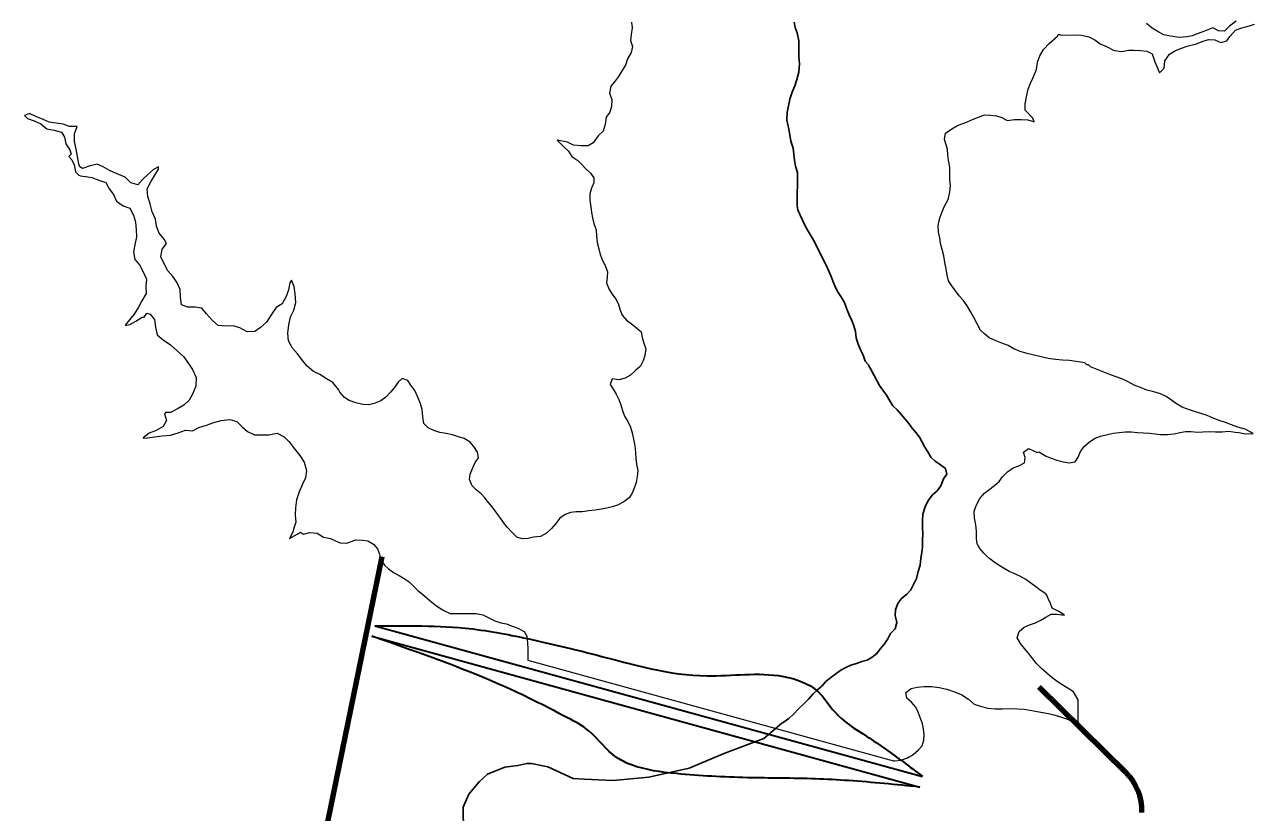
# Model space of a CAD drawing. Extents: x 553962 to 842807, y 8883888 to 9032388.
# Drawn here: x 650487 to 652736, y 8981655 to 8983097 of the extents above; entities that cross this region are included whole.
import ezdxf

# ---------------------------------------------------------------- set-up
doc = ezdxf.new("R2010")
doc.units = 0
doc.header["$LTSCALE"] = 160
for name, color, linetype, lineweight in [('21', 7, 'Continuous', 25), ('7', 7, 'Continuous', 90), ('8', 7, 'Continuous', 13)]:
    doc.layers.add(name, color=color, linetype=linetype, lineweight=lineweight)

msp = doc.modelspace()

# ---------------------------------------------------------------- linework, layer by layer
at = {"layer": '21'}
for points in [[(651894.8, 8983101.5), (651896.5, 8983091.6), (651900, 8983081.5), (651903.1, 8983067), (651902.9, 8983051.4), (651903.3, 8983038.5), (651904.4, 8983025.1), (651903.3, 8983009.9), (651899.4, 8982996.1), (651895.8, 8982984.6), (651891, 8982973.1), (651886.4, 8982960.1), (651884, 8982948.4), (651881.9, 8982935.9), (651881, 8982921.8), (651884.5, 8982905.2), (651886.5, 8982895.1), (651888.2, 8982883.3), (651892.6, 8982870.5), (651893.8, 8982859.8)], [(651893.8, 8982859.8), (651895.4, 8982848.8), (651897.2, 8982837.8), (651900.4, 8982826), (651900.5, 8982814.5), (651900.4, 8982803.4), (651900.1, 8982788.5), (651900, 8982777.2), (651899.9, 8982764.9), (651901.5, 8982757.9), (651905.5, 8982748.4), (651910, 8982739.1), (651914.8, 8982728.7), (651919.9, 8982719), (651925.5, 8982709.9), (651932, 8982699.1), (651937, 8982687.8), (651942.5, 8982677.3), (651947.3, 8982666.7), (651952.5, 8982657.6), (651957.9, 8982645.6), (651962, 8982635.7), (651965.9, 8982626.1), (651970.3, 8982615.5), (651975.2, 8982606.5), (651981.4, 8982597.5), (651986.3, 8982588.2), (651990.7, 8982575.8), (651995.3, 8982566), (652000.3, 8982555.6), (652003.6, 8982545.5), (652006.8, 8982535.4), (652008.2, 8982523.7), (652011.4, 8982512.1), (652016.1, 8982501.6), (652020.6, 8982492.2), (652024.3, 8982481.2), (652029.5, 8982475.7)], [(652090.6, 8982383), (652082.8, 8982392.1), (652075.2, 8982399.3), (652069.7, 8982408.2), (652063.7, 8982418.5), (652056.9, 8982428.1), (652050.7, 8982436.2), (652045.6, 8982445.3), (652040.7, 8982454.9), (652030.1, 8982475.1)], [(652090.6, 8982383), (652082.8, 8982392.1), (652075.2, 8982399.3), (652069.7, 8982408.2), (652063.7, 8982418.5), (652056.9, 8982428.1), (652050.7, 8982436.2), (652045.6, 8982445.3), (652040.7, 8982454.9), (652030.1, 8982475.1)], [(651872.2, 8981818.2), (651874.6, 8981819.6), (651884.7, 8981826.9), (651894.2, 8981835.8), (651902.7, 8981844.6), (651911.3, 8981853.1), (651920.6, 8981862.3), (651929.3, 8981872.3), (651937.2, 8981879.3), (651945.8, 8981887), (651952.7, 8981894.6), (651961.3, 8981902), (651970.6, 8981908.8), (651979.9, 8981915.5), (651989, 8981920.6), (651998.2, 8981924.7), (652008.4, 8981927.5), (652018.2, 8981931.3), (652028.3, 8981933.7), (652037.4, 8981939.1), (652045.8, 8981945.9), (652052.6, 8981954.9), (652059.5, 8981963.8), (652065.7, 8981973), (652070.8, 8981982.6), (652079.2, 8981991.3), (652082.5, 8982002.6), (652079.1, 8982015.2), (652079.7, 8982025.9), (652084, 8982037.6), (652090.5, 8982046), (652100.4, 8982054.4), (652107.7, 8982062.6), (652113, 8982072.4), (652118, 8982083.3), (652121.5, 8982096.1), (652124.8, 8982107.8), (652126.5, 8982120.6), (652127.9, 8982130.9), (652129.1, 8982141.4), (652129.5, 8982153.7), (652129.9, 8982164.4), (652129.5, 8982177.3), (652129.2, 8982188.8), (652130, 8982201.2), (652134, 8982214.2), (652139.6, 8982225.7), (652147.6, 8982236.6), (652156.3, 8982243.5), (652163, 8982252.8), (652167.9, 8982265.5), (652173.8, 8982274.4), (652171.3, 8982284.5), (652162.2, 8982291.1), (652152.6, 8982297.8), (652144.4, 8982305.2), (652139.1, 8982314.8), (652133.5, 8982323.4), (652128.5, 8982332.7), (652123.8, 8982341.6), (652117.7, 8982350), (652110.4, 8982358.6), (652104, 8982366.9), (652097.6, 8982374.8), (652090.6, 8982383)], [(651872.2, 8981818.2), (651874.6, 8981819.6), (651884.7, 8981826.9), (651894.2, 8981835.8), (651902.7, 8981844.6), (651911.3, 8981853.1), (651920.6, 8981862.3), (651929.3, 8981872.3), (651937.2, 8981879.3), (651945.8, 8981887), (651952.7, 8981894.6), (651961.3, 8981902), (651970.6, 8981908.8), (651979.9, 8981915.5), (651989, 8981920.6), (651998.2, 8981924.7), (652008.4, 8981927.5), (652018.2, 8981931.3), (652028.3, 8981933.7), (652037.4, 8981939.1), (652045.8, 8981945.9), (652052.6, 8981954.9), (652059.5, 8981963.8), (652065.7, 8981973), (652070.8, 8981982.6), (652079.2, 8981991.3), (652082.5, 8982002.6), (652079.1, 8982015.2), (652079.7, 8982025.9), (652084, 8982037.6), (652090.5, 8982046), (652100.4, 8982054.4), (652107.7, 8982062.6), (652113, 8982072.4), (652118, 8982083.3), (652121.5, 8982096.1), (652124.8, 8982107.8), (652126.5, 8982120.6), (652127.9, 8982130.9), (652129.1, 8982141.4), (652129.5, 8982153.7), (652129.9, 8982164.4), (652129.5, 8982177.3), (652129.2, 8982188.8), (652130, 8982201.2), (652134, 8982214.2), (652139.6, 8982225.7), (652147.6, 8982236.6), (652156.3, 8982243.5), (652163, 8982252.8), (652167.9, 8982265.5), (652173.8, 8982274.4), (652171.3, 8982284.5), (652162.2, 8982291.1), (652152.6, 8982297.8), (652144.4, 8982305.2), (652139.1, 8982314.8), (652133.5, 8982323.4), (652128.5, 8982332.7), (652123.8, 8982341.6), (652117.7, 8982350), (652110.4, 8982358.6), (652104, 8982366.9), (652097.6, 8982374.8), (652090.6, 8982383)], [(651329.2, 8981504.8), (651324.1, 8981525.4), (651315.8, 8981549.6), (651288.9, 8981641.9), (651289.1, 8981664.6), (651299.3, 8981688.4), (651318.2, 8981711), (651333.9, 8981725), (651365.1, 8981738), (651389.3, 8981740.7), (651405.3, 8981744.7), (651413.9, 8981744.6), (651443.9, 8981738.3), (651490.1, 8981717.3), (651510.7, 8981716.1), (651563.2, 8981713.8), (651628.8, 8981719.7), (651702.2, 8981736.3), (651767.8, 8981763.3), (651839.3, 8981790.2), (651872.2, 8981818.2)]]:
    msp.add_lwpolyline(points, dxfattribs=at)
at = {"layer": '7'}
for p, q in [((650897.2, 8980936.3), (651141.2, 8982123.4)), ((652342, 8981884.9), (652500.8, 8981728.7))]:
    msp.add_line(p, q, dxfattribs=at)
msp.add_arc((652430.7, 8981657.4), 100, 358.7047, 45.455, dxfattribs=at)
at = {"layer": '8', "lineweight": 35}
for p, q in [((651127.7, 8981996.8), (652129.4, 8981720.9)), ((651122.3, 8981977.5), (652124.1, 8981701.6))]:
    msp.add_line(p, q, dxfattribs=at)
at = {"layer": '8'}
msp.add_line((651407.7, 8981933.9), (652076.2, 8981749.8), dxfattribs=at)
for points in [[(651596.8, 8983101.5), (651598.2, 8983090.7), (651596.5, 8983078.9), (651595.2, 8983067.9), (651598.6, 8983056.6), (651596.6, 8983045.5), (651589.8, 8983034.4), (651585.9, 8983022.6), (651580.7, 8983013.8), (651573.4, 8983002.1), (651565.9, 8982992.4), (651559.2, 8982984.4), (651557, 8982971.6), (651561.3, 8982959.5), (651560.4, 8982947.2), (651557.1, 8982936.5), (651550.5, 8982927.4), (651548.8, 8982914.2), (651545, 8982902), (651536.2, 8982893.1), (651526.7, 8982880.7), (651517.8, 8982874.7), (651504.8, 8982874.7), (651491.1, 8982876.3), (651479.8, 8982881.9), (651461.2, 8982885.4), (651472.9, 8982873.5), (651481.5, 8982865.2), (651487.9, 8982855.7), (651499.1, 8982848.1), (651506.7, 8982840.5), (651513.1, 8982833.6), (651522, 8982824.8), (651528.1, 8982816.6), (651528.1, 8982807.5), (651523.7, 8982797.6), (651520.9, 8982786.9), (651520.9, 8982775.1), (651522.6, 8982763.1), (651524, 8982752.8), (651525.9, 8982743.4), (651528.1, 8982732.6), (651532.1, 8982721), (651533.2, 8982709.6), (651534.2, 8982698.3), (651537.5, 8982686.4), (651539.9, 8982676.3), (651544.2, 8982665.4), (651549.1, 8982656.2), (651553.1, 8982644.7), (651552.5, 8982634.4), (651551.3, 8982624.2), (651555.9, 8982612), (651562.8, 8982601.5), (651569, 8982593.7), (651573.1, 8982584.6), (651576.5, 8982574.3), (651580.2, 8982565), (651587.6, 8982555.7), (651596.8, 8982549.4), (651606.4, 8982542.1), (651614.5, 8982534.6)], [(652343.8, 8983039.9), (652350.7, 8983051.3), (652360.8, 8983062.4), (652376.3, 8983075.5), (652377.3, 8983078.6), (652380.4, 8983078.9), (652383, 8983077.6), (652408.3, 8983078.1), (652420.2, 8983077.4), (652433.4, 8983074.6), (652444.4, 8983069.2), (652454.1, 8983061.7), (652465.5, 8983057), (652479.6, 8983049.6), (652493.7, 8983047.4), (652505.8, 8983050.3), (652516.1, 8983050), (652528.1, 8983049.3), (652539.8, 8983048), (652549.3, 8983043.4), (652553.9, 8983028.9), (652557.6, 8983020.2), (652563, 8983008.4), (652571, 8983017.3), (652572.5, 8983030.4), (652581.2, 8983042.5), (652591.7, 8983049.6), (652602.7, 8983054), (652613.1, 8983057.5), (652630.6, 8983061.5), (652640.5, 8983065.8), (652652.5, 8983069.3), (652663.8, 8983068.8), (652675.2, 8983064.1), (652685.8, 8983067), (652692.2, 8983075.6), (652701.7, 8983086.5), (652713.1, 8983091), (652727.4, 8983094.9), (652736.3, 8983097.9)], [(652703.2, 8983103), (652691, 8983093.9), (652681.4, 8983084.8), (652670.4, 8983085.3), (652660.2, 8983090.7), (652645, 8983084.9), (652633.4, 8983080.6), (652622.4, 8983076.2), (652612.6, 8983074.2), (652599.3, 8983073.4), (652582.9, 8983075.4), (652570.5, 8983078.1), (652561.4, 8983083.2), (652549.3, 8983090.1), (652538.9, 8983098.6)], [(652734.3, 8982348.6), (652719.4, 8982356.7), (652705.9, 8982360.4), (652694.6, 8982364.4), (652683.4, 8982368.5), (652671.8, 8982372.6), (652660.8, 8982376.5), (652649.7, 8982381.7), (652638.5, 8982385.2), (652626.9, 8982388.8), (652615.5, 8982392.6), (652604.4, 8982396.9), (652593.9, 8982402.8), (652584.4, 8982409.6), (652575.2, 8982416.1), (652564.3, 8982421.2), (652552.1, 8982424.7), (652539.6, 8982428.1), (652527.9, 8982432.7), (652516.5, 8982437.2), (652505.6, 8982443.3), (652493.6, 8982448.7), (652481.6, 8982452.8), (652469.8, 8982457.2), (652457.8, 8982462.3), (652436.5, 8982470.4), (652432.7, 8982474.5), (652429.7, 8982474.5), (652425.9, 8982478), (652398.2, 8982482.2), (652385.6, 8982483), (652372.4, 8982483.7), (652359.2, 8982486), (652346.1, 8982489), (652333.3, 8982491.7), (652320.7, 8982494.8), (652307.7, 8982498.9), (652296.5, 8982503.8), (652285.8, 8982509.7), (652274.2, 8982513.9), (652262.4, 8982518.6), (652251.4, 8982523.8), (652243.5, 8982530.5), (652235.6, 8982537.7), (652229.1, 8982549), (652223.2, 8982560.6), (652217, 8982572), (652210.8, 8982581.9), (652203.7, 8982592.4), (652196.6, 8982600.7), (652189.5, 8982609.7), (652182.7, 8982618.9), (652176.6, 8982627.7), (652174.1, 8982638.6), (652172.5, 8982649.7), (652170.2, 8982661.3), (652168.3, 8982673.8), (652165, 8982685.4), (652161.9, 8982696.1), (652160.7, 8982706.4), (652158.7, 8982717.3), (652158.1, 8982729.4), (652160.5, 8982740.8), (652164.9, 8982752.7), (652169.6, 8982764.4), (652176, 8982776.7), (652179.4, 8982790), (652180.4, 8982801.8), (652179.4, 8982813.2), (652179.1, 8982825.1), (652179.2, 8982836.1), (652176.9, 8982848.5), (652175.6, 8982858.7), (652174.7, 8982868.7), (652169.5, 8982886.4), (652171.6, 8982898.2), (652182.6, 8982906.2), (652193.5, 8982912.5), (652209.5, 8982918.3), (652220.6, 8982923.1), (652231.8, 8982927.6), (652242.8, 8982931.5), (652254.1, 8982931.1), (652264.5, 8982930.1), (652274.2, 8982926.6), (652284.2, 8982921.5), (652297.3, 8982923.2), (652310.3, 8982923.3), (652321.7, 8982922.7), (652327.8, 8982920.7), (652333.7, 8982918.7), (652330.8, 8982925.6), (652317.1, 8982940.3), (652317, 8982951.7), (652319.2, 8982964.7), (652322.3, 8982978.8), (652326.7, 8982989.8), (652331.5, 8983000.2), (652337.6, 8983014.7), (652339.6, 8983028), (652343.8, 8983039.9)], [(651026.9, 8982456.4), (651015.3, 8982461.9), (651003.8, 8982472), (650995.7, 8982481.8), (650986.1, 8982494.1), (650976.8, 8982504.8), (650969.7, 8982518), (650968.7, 8982532.4), (650970.4, 8982547.4), (650973.4, 8982561.9), (650979.7, 8982574.1), (650983, 8982588.5), (650982, 8982604.3), (650980.3, 8982617.7), (650974.9, 8982629), (650972.1, 8982624), (650969.5, 8982611.5), (650965.4, 8982599.5), (650958.1, 8982586.1), (650947.2, 8982579), (650938.2, 8982566), (650929.2, 8982552.3), (650918.5, 8982542.4), (650908, 8982535), (650894.2, 8982534.6), (650880.6, 8982541.9), (650868.5, 8982545.7), (650855.5, 8982545.1), (650841.2, 8982546.5), (650830.5, 8982555.5), (650820, 8982567.6), (650811.4, 8982578.1), (650798.7, 8982579.8), (650785.8, 8982579.6), (650773.9, 8982584.3), (650771.9, 8982598.2), (650771.5, 8982611.8), (650765.5, 8982625.8), (650758.1, 8982635.8), (650748.8, 8982646.5), (650741.8, 8982660.3), (650735.9, 8982671.6), (650738.6, 8982685.8), (650746.6, 8982696.2), (650742.1, 8982704.2), (650733.3, 8982715.3), (650728.1, 8982727.9), (650726.2, 8982740.9), (650720.3, 8982754.2), (650716.5, 8982768.8), (650712.1, 8982782.3), (650711.4, 8982796.1), (650717.6, 8982809.1), (650724.9, 8982821.4), (650731.7, 8982832.3), (650732, 8982836.4), (650722.9, 8982831.4), (650711.7, 8982821.8), (650703.3, 8982814), (650694.2, 8982803.7), (650681.1, 8982807.2), (650671.2, 8982817.6), (650656.6, 8982823.5), (650643.5, 8982829), (650631, 8982836.3), (650619.5, 8982841.4), (650605.3, 8982837.7), (650592.8, 8982833.3), (650587.9, 8982836.4), (650586.5, 8982842), (650583.8, 8982855.4), (650581.5, 8982868.6), (650578.5, 8982883.1), (650578.4, 8982897.3), (650578.6, 8982898.6), (650583.2, 8982910.4), (650569.3, 8982910.4), (650557.5, 8982914.7), (650544.7, 8982916.2), (650532.1, 8982918.1), (650520, 8982923.7), (650507.3, 8982928.8), (650495.8, 8982934.2), (650487, 8982930.7), (650492.2, 8982925.1), (650504.8, 8982920.9), (650516.9, 8982915.4), (650527.4, 8982906.4), (650540.8, 8982903.8), (650554.4, 8982900.1), (650559.8, 8982891), (650562.2, 8982878.5), (650569.6, 8982867.9), (650572.4, 8982859.6), (650568, 8982855.2), (650573.4, 8982849.5), (650577.5, 8982840), (650580.2, 8982827.2), (650585.9, 8982821.3), (650589.5, 8982819.9), (650602.5, 8982818.3)], [(650602.5, 8982818.3), (650610.2, 8982816.9), (650622.6, 8982812.2), (650635.6, 8982807.7), (650641.7, 8982796.1), (650649.3, 8982785.9), (650655.3, 8982773.6), (650667, 8982765.1), (650679.5, 8982760.7), (650686.2, 8982748), (650689.9, 8982735.2), (650691.3, 8982721.8), (650691.5, 8982708.5), (650688.6, 8982694), (650686.4, 8982681.3), (650688.6, 8982667.2), (650696.9, 8982657.3), (650703.7, 8982644.3), (650709.7, 8982630.9), (650708.9, 8982618.3), (650709.2, 8982604.9), (650701.7, 8982591.2), (650695.2, 8982579.7), (650687.3, 8982567.2), (650679.1, 8982556.6), (650670.8, 8982546.9), (650673.3, 8982546.7), (650679.2, 8982548), (650690.3, 8982554), (650701.9, 8982561.2), (650705.4, 8982561.7), (650710.7, 8982568.5), (650716.4, 8982567.1), (650724.3, 8982556.9), (650726.2, 8982542.9), (650729.7, 8982529.2), (650740.3, 8982520), (650753.6, 8982511.1), (650765.2, 8982500.6), (650777.6, 8982489.7), (650787, 8982476.8), (650794.3, 8982465.9), (650801.1, 8982451), (650800, 8982435.4), (650794.2, 8982420.6), (650788.1, 8982409.3), (650778.2, 8982400.2), (650766.8, 8982393.5), (650753.9, 8982387.2), (650744.7, 8982387.2), (650742.9, 8982384.7), (650746.3, 8982372.5), (650740.3, 8982361.4), (650727.8, 8982354.1), (650715, 8982349.2), (650704.1, 8982340.7), (650704.2, 8982340.3), (650711.7, 8982340.9), (650724.5, 8982342.4), (650738.6, 8982344.5), (650753.7, 8982345.7), (650768, 8982349.8), (650781.5, 8982354.5), (650794, 8982353.4), (650805.4, 8982359.4), (650819.5, 8982364), (650832.9, 8982368.9), (650846.6, 8982372.4), (650862.1, 8982373.9), (650875, 8982370.7), (650884.9, 8982360.9), (650894.4, 8982352.5), (650907.5, 8982346.4), (650920.8, 8982346.2), (650933.8, 8982345.9), (650948.7, 8982349.3), (650961.8, 8982342.2), (650970.6, 8982333.2), (650980.6, 8982320.3), (650990.5, 8982308.3), (650998.4, 8982296), (651002.8, 8982281), (651000.6, 8982267.7), (650995.2, 8982255.8), (650989.3, 8982241.8), (650984.4, 8982227), (650982.7, 8982212.6), (650981.6, 8982198.8), (650983.1, 8982186), (650979.1, 8982173.5), (650977.4, 8982168), (650971.7, 8982156.7), (650985.6, 8982164.2), (650991.6, 8982167.9), (650997.1, 8982164.4), (651008.4, 8982167.5), (651021.9, 8982166.1), (651033.9, 8982158.6), (651046.6, 8982156.1), (651057.1, 8982151.5), (651059.9, 8982150)], [(651614.5, 8982534.6), (651616.4, 8982524.1), (651619.8, 8982513.6), (651623, 8982503.4), (651621.6, 8982491.4), (651618.2, 8982481.3), (651613.2, 8982471.8), (651604.1, 8982463.6), (651595, 8982455.4), (651585.3, 8982449.6), (651573.7, 8982447), (651561.8, 8982448.3), (651557.9, 8982438.1), (651563.6, 8982429.4), (651568.9, 8982420.4), (651574.1, 8982410.9), (651577.7, 8982401), (651580.6, 8982390.8), (651584.4, 8982380.4), (651590.1, 8982370.4), (651595.2, 8982360.4), (651598.5, 8982349.8), (651600.8, 8982338.1), (651603.2, 8982326.2), (651604.6, 8982313.9), (651604.9, 8982303), (651606.2, 8982292.5), (651608.5, 8982281.1), (651607.6, 8982269.8), (651605.4, 8982258.9), (651602, 8982248.7), (651598.5, 8982239.1), (651592.6, 8982231), (651583.3, 8982223.3), (651571.4, 8982217.5), (651561.8, 8982214.4), (651552, 8982212), (651541.5, 8982209.8), (651530.6, 8982208.5), (651518.8, 8982207.3), (651507, 8982205.5), (651495.7, 8982205.1), (651485.4, 8982204.1), (651475.5, 8982200.6), (651466.1, 8982193.7), (651458.8, 8982183.7), (651450.8, 8982174.6), (651441.3, 8982166.1), (651430.5, 8982160.3), (651417.6, 8982158.8), (651407.8, 8982156.5), (651397.3, 8982155.8), (651387, 8982158.9), (651379, 8982167.4), (651369.6, 8982176.9), (651363, 8982185.8), (651355.9, 8982195.4), (651348.9, 8982205.3), (651342.4, 8982214.5), (651335.6, 8982222.3), (651328.6, 8982230.7), (651321.8, 8982238.3), (651313.2, 8982245.2), (651305.4, 8982252.9), (651300.7, 8982264.1), (651301.7, 8982274.3), (651306.1, 8982284.5), (651311.2, 8982295.3), (651317.4, 8982304.2), (651315.2, 8982314.5), (651308.5, 8982324.9), (651301.8, 8982332.9), (651290.8, 8982339.2), (651280.3, 8982342.4), (651269.8, 8982346.1), (651258.2, 8982348.3), (651246.2, 8982350.5), (651235.3, 8982354.1), (651225, 8982358.8), (651217.5, 8982366.8), (651215.4, 8982379.3), (651214, 8982392.4), (651211.4, 8982403.1), (651206.1, 8982415.2), (651200.7, 8982427.3), (651193.7, 8982436.8), (651188.2, 8982445.8), (651177.7, 8982449), (651170.2, 8982442.3), (651162.8, 8982432.1), (651156.4, 8982424), (651147.7, 8982415.2), (651138.4, 8982408.3), (651126.2, 8982403.7), (651116.3, 8982401.1), (651105.6, 8982401.6), (651092.9, 8982404.4), (651080.7, 8982409.1), (651072.1, 8982414.5), (651063.8, 8982423.9), (651061, 8982429.1)], [(651061, 8982429.1), (651050.6, 8982442), (651039.3, 8982448.9), (651026.9, 8982456.4)], [(652414, 8981861.2), (652405.5, 8981875.9), (652396.9, 8981881), (652387.6, 8981887), (652377.6, 8981893.6), (652366.6, 8981901.4), (652356.6, 8981909.9), (652346.8, 8981918.7), (652337.2, 8981928.3), (652329.4, 8981938.7), (652322.4, 8981947.4), (652316, 8981955.1), (652308.7, 8981964.1), (652302.2, 8981974.4), (652305.8, 8981986.2), (652315.3, 8981994.2), (652325.2, 8981998.5), (652335.9, 8982002.2), (652345.8, 8982006.9), (652354.7, 8982012.7), (652364.5, 8982018.1), (652375.2, 8982017.7), (652388.7, 8982015.9), (652378.5, 8982023), (652366.5, 8982029.1), (652363.4, 8982037.6), (652359.4, 8982046.4), (652356.8, 8982052.5), (652354.6, 8982055), (652344.7, 8982062.1), (652336.3, 8982068.1), (652327.6, 8982074.7), (652318.5, 8982081.2), (652308.6, 8982086.7), (652299.4, 8982091.1), (652287.6, 8982095.8), (652278.6, 8982101.4), (652269.2, 8982107.2), (652259.6, 8982113.9), (652250.1, 8982121), (652241.5, 8982129.6), (652234.3, 8982137.9), (652229, 8982146.7), (652228.3, 8982157.2), (652228.3, 8982169.9), (652226.6, 8982181.7), (652224.4, 8982193.7), (652223.6, 8982206.2), (652227.9, 8982218.1), (652234.2, 8982229.3), (652242.8, 8982239.1), (652250.8, 8982245.5), (652261, 8982253.1), (652269.5, 8982260.9), (652275.7, 8982269.2), (652284.7, 8982278.2), (652295, 8982285.5), (652305.6, 8982289.5), (652316.1, 8982294.8), (652316.8, 8982304.9), (652314.2, 8982314.7), (652323, 8982321.2), (652339, 8982313.8), (652341.9, 8982315.2), (652355.3, 8982307.2), (652364.7, 8982303.6), (652374.9, 8982299.9), (652387, 8982296.8), (652397.7, 8982294.9), (652408.2, 8982296.7), (652414.1, 8982305), (652418.2, 8982315.6), (652425.5, 8982325.4), (652434.6, 8982333.6), (652445, 8982340.2), (652455, 8982343.6), (652467.8, 8982347), (652477.7, 8982349.2), (652488.8, 8982350.5), (652499.8, 8982351.7), (652511.3, 8982351.4), (652522.6, 8982350.6), (652533.3, 8982349.6), (652544.2, 8982349.3), (652554.5, 8982347.8), (652564.5, 8982346.5), (652577.3, 8982346.6), (652589.8, 8982348.2), (652600.1, 8982350.1), (652610, 8982352), (652620.6, 8982352), (652631.7, 8982351.3), (652642.1, 8982351.4), (652652.6, 8982352.1), (652664.9, 8982351.9), (652677.2, 8982351.7), (652689.7, 8982352.7), (652701.4, 8982351.3), (652707.8, 8982350.2), (652720.2, 8982348), (652734.3, 8982348.6)], [(651059.9, 8982150), (651063.9, 8982148.7), (651076.6, 8982147.8), (651092.8, 8982154.1), (651104.5, 8982153.5), (651114.8, 8982152), (651125.4, 8982146.3), (651132.2, 8982137.2), (651136, 8982127.7), (651138.8, 8982117.9), (651145.1, 8982107.8), (651152.4, 8982100.7), (651162, 8982094.1), (651171.8, 8982088.5), (651181, 8982082.9), (651190.2, 8982076.8), (651198.5, 8982069), (651206.3, 8982061.2), (651214.9, 8982054.6), (651224.8, 8982045.7), (651234.8, 8982037.3), (651243.1, 8982031.2), (651254, 8982024.9), (651265.4, 8982019.1), (651278.6, 8982019), (651288.7, 8982018.9), (651301.2, 8982019.1), (651312.8, 8982019), (651325.3, 8982016.6), (651336.2, 8982011.3), (651346.9, 8982005.8), (651357.9, 8982001.8), (651368.1, 8982000.3), (651378.8, 8981996), (651389.2, 8981992.2), (651400.8, 8981986.5), (651405.4, 8981977.5), (651407.1, 8981965.7), (651407.6, 8981953.6), (651407.6, 8981942.4), (651407.7, 8981933.9)], [(652129.3, 8981817.2), (652128.9, 8981819.1), (652125.2, 8981829.1), (652121.1, 8981838.5), (652116.8, 8981847.8), (652108.3, 8981857.3), (652100.7, 8981864.3), (652098.6, 8981874.8), (652108.3, 8981881.6), (652119.5, 8981884.5), (652132.5, 8981885.7), (652146.2, 8981885.6), (652159.9, 8981883.8), (652173.8, 8981880.9), (652187.8, 8981876.1), (652201.2, 8981870.1), (652213.2, 8981862.4), (652223.5, 8981853.5), (652235.3, 8981849.3), (652248.1, 8981846), (652262, 8981844.7), (652275.7, 8981844.5), (652289.8, 8981845), (652303, 8981844.5), (652315.5, 8981843.9), (652329, 8981841.8), (652339, 8981839.7), (652349.6, 8981837.7), (652359.7, 8981835.9), (652371.8, 8981833), (652381.8, 8981829.8), (652392.8, 8981826.5), (652402.1, 8981822.2), (652410.9, 8981816.6), (652413.3, 8981819), (652413.8, 8981821)], [(652413.8, 8981821), (652414.1, 8981832.2), (652414, 8981844), (652413.7, 8981856.4), (652414, 8981861.2)], [(652076.2, 8981749.8), (652078.6, 8981749.5), (652090.3, 8981750.8), (652101.7, 8981754.8), (652111.9, 8981761), (652121.2, 8981768.8), (652128.5, 8981777.2), (652131.4, 8981787.1), (652132, 8981798), (652131.2, 8981808.3), (652129.3, 8981817.2)]]:
    msp.add_lwpolyline(points, dxfattribs=at)
at = {"layer": '8', "lineweight": 35}
for points in [[(651127.7, 8981996.8), (651202.2, 8981996.6), (651292.7, 8981992.4), (651406.6, 8981973.2), (651532.2, 8981943.4), (651734.5, 8981905), (651875, 8981904), (651937.8, 8981876.3), (651968.7, 8981839), (652027.2, 8981794.3), (652094.3, 8981747.4), (652129.4, 8981720.9)], [(652124.1, 8981701.6), (651994.2, 8981713.3), (651933.5, 8981716.5), (651809, 8981718.7), (651679.1, 8981726.1), (651597.1, 8981742.1), (651569.5, 8981755.9), (651519.4, 8981803.9), (651480, 8981828.3), (651384.2, 8981876.3), (651122.3, 8981977.5)]]:
    msp.add_spline(points, degree=3, dxfattribs=at)

doc.saveas('drawing.dxf')
